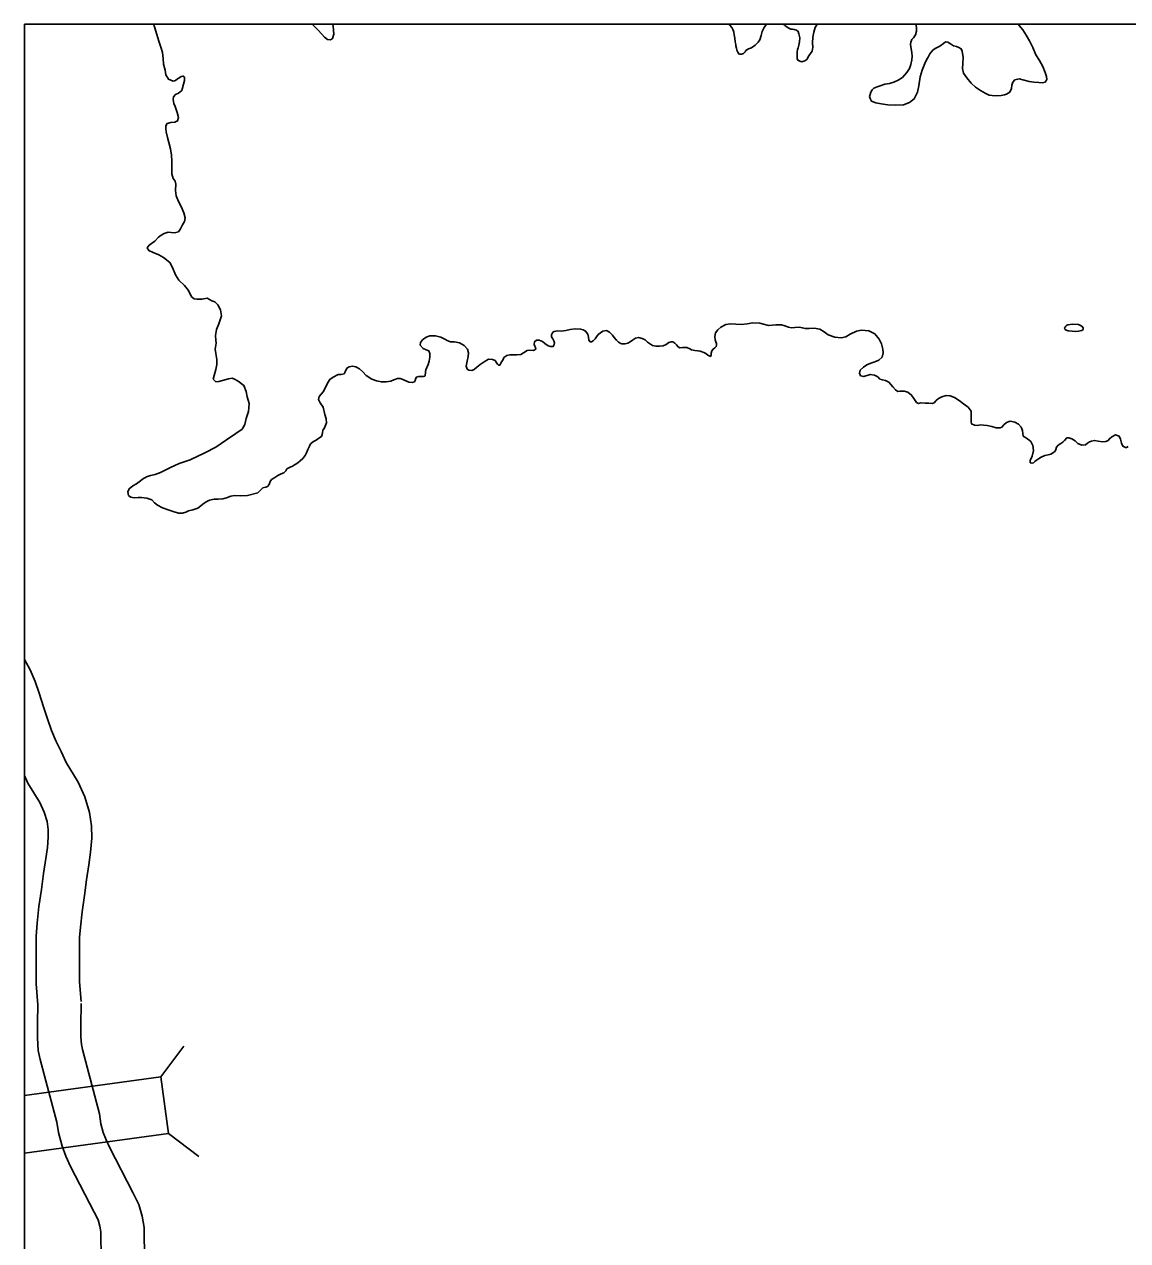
# Model space of a CAD drawing. Extents: x 1212896 to 1368412, y 378476 to 478763.
# Drawn here: x 1215273 to 1222895, y 469257 to 477661 of the extents above; entities that cross this region are included whole.
import ezdxf

# ---------------------------------------------------------------- set-up
doc = ezdxf.new("R2010")
doc.units = 0
for name, color, linetype in [('1', 7, 'Continuous'), ('Level 10', 7, 'Continuous'), ('Level 20', 7, 'Continuous'), ('Level 9', 7, 'Continuous')]:
    doc.layers.add(name, color=color, linetype=linetype)

msp = doc.modelspace()

# ---------------------------------------------------------------- linework, layer by layer
at = {"layer": '1'}
msp.add_lwpolyline([(1215273.3, 477661.4), (1246286.7, 477661.4), (1246286.7, 445613.3), (1215273.3, 445613.3)], close=True, dxfattribs=at)
at = {"layer": 'Level 10'}
for points in [[(1215665, 470909.7), (1215654.3, 471044.1), (1215654.1, 471202), (1215655.2, 471350.3), (1215660.2, 471422.8), (1215672.1, 471528), (1215688.3, 471641.5), (1215702.7, 471750.8), (1215719.5, 471853.8), (1215730.6, 471940.9), (1215739, 472037.2), (1215736.3, 472122.4), (1215724.6, 472214.3), (1215692.3, 472324), (1215645.4, 472424.7), (1215562.9, 472560.8), (1215527, 472637.1), (1215493, 472705.6), (1215461, 472781.1), (1215432.5, 472862.7), (1215406.6, 472944.8), (1215376.9, 473039.7), (1215347.9, 473121.5), (1215313.7, 473200.3), (1215273.6, 473272.5), (1215273.3, 473272.9)], [(1215365.9, 470885.9), (1215354.3, 471032), (1215354.1, 471203), (1215355.3, 471361.6), (1215361.3, 471449.9), (1215374.5, 471566.1), (1215391.1, 471682.2), (1215405.8, 471794.5), (1215422.6, 471897), (1215432.3, 471973), (1215438.6, 472045.6), (1215436.9, 472098.7), (1215430.1, 472152.6), (1215410.9, 472217.8), (1215380.4, 472283.2), (1215298.2, 472418.8), (1215273.3, 472471.7)], [(1216747.6, 468329.9), (1216609, 468407.7), (1215984.9, 468779.4), (1215923.6, 468826.1), (1215872.9, 468887.4), (1215835.9, 468954), (1215816.3, 469022.2), (1215806.4, 469092.2), (1215802.1, 469266.4), (1215801.7, 469317.9), (1215793.9, 469357.8), (1215782.6, 469399.6), (1215756, 469454.4), (1215591.9, 469769), (1215561, 469840.2), (1215533.7, 469910.6), (1215508.2, 470003.1), (1215498.4, 470074.6), (1215382.1, 470508.4), (1215368.7, 470571.6), (1215364.2, 470657.2), (1215364.1, 470750), (1215365.5, 470899.2)], [(1216894.6, 468591.4), (1216759.3, 468667.4), (1216153.2, 469028.3), (1216132.9, 469043.8), (1216121.7, 469057.3), (1216114.8, 469069.7), (1216110.4, 469085.1), (1216105.8, 469117), (1216102.1, 469271.3), (1216101.4, 469348), (1216086.3, 469425.8), (1216064.7, 469505.4), (1216023.9, 469589.3), (1215862.8, 469898.3), (1215838.6, 469954.1), (1215818.9, 470004.9), (1215802.7, 470063.6), (1215793.1, 470134), (1215674, 470578.4), (1215667.1, 470610.9), (1215664.2, 470665.4), (1215664.1, 470748.9), (1215665.5, 470896.3)]]:
    msp.add_lwpolyline(points, dxfattribs=at)
at = {"layer": 'Level 20'}
for p, q in [((1216215.5, 470389.3), (1216375.1, 470599.6)), ((1216215.5, 470389.3), (1215273.3, 470260.1)), ((1216269.3, 469997), (1216215.5, 470389.3)), ((1215273.3, 469860.4), (1216269.3, 469997)), ((1216269.3, 469997), (1216479.6, 469837.4))]:
    msp.add_line(p, q, dxfattribs=at)
at = {"layer": 'Level 9'}
for points in [[(1216245.8, 477345.2), (1216235.5, 477385), (1216233.2, 477426), (1216227, 477466), (1216215.7, 477504.7), (1216203.4, 477545.5), (1216188, 477591.1), (1216172.3, 477643.8), (1216166.7, 477661.4)], [(1217262.6, 477661.4), (1217268.1, 477655.4), (1217284.6, 477639.8), (1217301.2, 477623.3), (1217329.1, 477593.1), (1217347.8, 477572.6), (1217368.3, 477557.2), (1217388.4, 477554.8), (1217403.2, 477562.3), (1217411.2, 477593.6), (1217407.6, 477645.6), (1217405.5, 477661.4)], [(1220142, 477661.4), (1220147.2, 477655.6), (1220160.7, 477639.9), (1220170.3, 477621.2), (1220173.7, 477607.2), (1220177.3, 477588.3), (1220181, 477566.4), (1220183.8, 477540.4), (1220187.4, 477522.4), (1220188.7, 477512.4), (1220193.2, 477497.5), (1220195.6, 477483.6), (1220201.1, 477468.7), (1220208.5, 477457.9), (1220216.6, 477455.1), (1220227.6, 477455.5), (1220241.4, 477459.9), (1220252.1, 477471.3), (1220257.8, 477480.5), (1220276.5, 477492.1), (1220297.2, 477499.7), (1220320.7, 477516.5), (1220342.1, 477539.2), (1220354.6, 477554.6), (1220362.6, 477585), (1220370.8, 477612.3), (1220384, 477638.8), (1220399.4, 477661.4)], [(1220519.8, 477661.4), (1220524.6, 477656.1), (1220536.9, 477645.5), (1220554.3, 477635), (1220568.5, 477628.4), (1220580.6, 477626.8), (1220591.6, 477625.1), (1220598.6, 477624.3), (1220607.7, 477621.6), (1220619.1, 477611.9), (1220624.6, 477596), (1220629.5, 477567.1), (1220628.3, 477541), (1220623.1, 477516.8), (1220618.6, 477499.6), (1220614.9, 477488.4), (1220611.5, 477469.3), (1220611.1, 477451.2), (1220611.5, 477438.2), (1220613, 477424.2), (1220617.3, 477413.3), (1220630.6, 477405.7), (1220643.7, 477403.1), (1220664.5, 477408.7), (1220678.2, 477418.2), (1220693.5, 477442.7), (1220707.7, 477467.2), (1220716.4, 477476.5), (1220720.6, 477502.7), (1220718.7, 477532.7), (1220720.4, 477571.9), (1220726.4, 477606.2), (1220737.3, 477638.6), (1220750.2, 477661.4)], [(1221431.6, 477661.4), (1221437.1, 477640), (1221436.8, 477615), (1221428.7, 477588.6), (1221415.3, 477568.2), (1221403.7, 477555.8), (1221396.2, 477538.5), (1221395.7, 477521.4), (1221404.5, 477465.5), (1221405.3, 477441.5), (1221405, 477416.4), (1221398.1, 477384.1), (1221388.9, 477355.8), (1221368.8, 477329.1), (1221354.4, 477309.6), (1221338.8, 477294.1), (1221309.4, 477275.1), (1221279.8, 477262.2), (1221249, 477253.2), (1221218.2, 477247.2), (1221185.4, 477237.2), (1221163.6, 477230.5), (1221141.9, 477220.8), (1221129.3, 477208.4), (1221120.8, 477192.1), (1221116.3, 477176.9), (1221112.7, 477161.8), (1221115.2, 477148.8), (1221125.8, 477130.1), (1221155.1, 477119), (1221192.4, 477111.1), (1221237.6, 477105.4), (1221293.8, 477102.2), (1221345.8, 477105.8), (1221388.3, 477121.1), (1221420.6, 477146.2), (1221442.1, 477191.9), (1221451.8, 477235.4), (1221461.8, 477298.8), (1221476.4, 477345.4), (1221494, 477390.1), (1221508.1, 477419.6), (1221516.6, 477433.9), (1221527.9, 477458.3), (1221534.6, 477467.5), (1221552, 477485.1), (1221570.7, 477496.7), (1221598.3, 477509.6), (1221622.7, 477529.4), (1221637.4, 477539.9)], [(1221637.4, 477539.9), (1221653.5, 477538.4), (1221671.9, 477525.9), (1221691.3, 477512.5), (1221712.5, 477507.1), (1221729.7, 477501.6), (1221745, 477493.1), (1221752.5, 477476.2), (1221758.9, 477432.3), (1221756.2, 477391.1), (1221753.3, 477355.9), (1221760.3, 477324.1), (1221783.4, 477291.7), (1221813.5, 477255.5), (1221843.4, 477228.3), (1221879.2, 477204.4), (1221910.9, 477185.3), (1221938.3, 477172.1), (1221979.5, 477166.3), (1222020.5, 477169.6), (1222044.3, 477174.3), (1222058.2, 477177.8), (1222080.8, 477193.5), (1222092, 477217.9), (1222095.3, 477241.1), (1222101.6, 477262.3), (1222115.2, 477276.8), (1222145, 477283.7), (1222180.3, 477275.8), (1222213.6, 477266.8), (1222247.8, 477262.8), (1222280.9, 477258.8), (1222307, 477257.6), (1222325.9, 477262.2), (1222337.3, 477279.6), (1222333.7, 477301.6), (1222325.8, 477329.4), (1222309.4, 477371), (1222285.2, 477410.4), (1222259.9, 477451.7), (1222239.3, 477500.2), (1222217.8, 477547.7), (1222194.5, 477587.1), (1222171.4, 477622.5), (1222146.4, 477653.8), (1222139.5, 477661.4)], [(1216821.6, 474986.3), (1216825.8, 475041.6), (1216812.4, 475086.3), (1216806.2, 475125.2), (1216789.9, 475165.8), (1216749.9, 475195.7), (1216725.4, 475209), (1216709.2, 475215.5), (1216683.3, 475211.7), (1216641.7, 475199.4), (1216616.8, 475192.6), (1216595.8, 475192), (1216578.3, 475208.5), (1216584.5, 475235.7), (1216597.2, 475277.2), (1216604.1, 475310.5), (1216603, 475345.6), (1216595.7, 475386.5), (1216591.8, 475416.5), (1216598.5, 475457.8), (1216596.8, 475478.8), (1216593.8, 475510.8), (1216600.5, 475552.1), (1216617.3, 475592.7), (1216635.6, 475647.4), (1216629.3, 475688.4), (1216610.1, 475723.9), (1216589.5, 475743.3), (1216568.3, 475749.7), (1216535.6, 475768.7), (1216499.8, 475761.6), (1216465.8, 475762.6), (1216445.7, 475764), (1216427.2, 475778.4), (1216407.8, 475822), (1216379.7, 475857.2), (1216340.5, 475894.1), (1216317.3, 475930.5), (1216296.7, 475982), (1216277.6, 476015.5), (1216234.4, 476051.3), (1216201.9, 476068.3), (1216163.3, 476084.2), (1216132.8, 476099.3), (1216122.3, 476117), (1216136.7, 476135.5), (1216173.9, 476162.7), (1216201.1, 476189.6), (1216217.6, 476204.2), (1216239.2, 476216.9), (1216266, 476224.7), (1216288.1, 476223.4), (1216311.2, 476221.1), (1216338, 476227.9), (1216351.4, 476247.4), (1216366.6, 476274.9), (1216380.8, 476298.4), (1216385, 476324.6), (1216375.9, 476358.5), (1216356.5, 476403), (1216338.4, 476436.5), (1216323.1, 476477.2), (1216318, 476512.1), (1216319.7, 476556.3), (1216316, 476577.2), (1216302.4, 476596.9), (1216292.4, 476628.6), (1216292.1, 476667.7), (1216292.6, 476715.9), (1216290.3, 476757.9), (1216283.9, 476800.9), (1216270.5, 476845.6), (1216262.4, 476880.4), (1216253.2, 476919.2), (1216250.4, 476942.2), (1216250.9, 476960.3), (1216259.4, 476975.6), (1216286.2, 476982.4), (1216312.2, 476984.2), (1216330.9, 476993.8), (1216339.2, 477018.2), (1216328, 477052.9), (1216314.8, 477092.6), (1216306.1, 477115.4), (1216301.2, 477142.3), (1216303.6, 477161.5), (1216317.2, 477175.9), (1216338.9, 477185.6), (1216360.3, 477204.3), (1216373, 477247.8), (1216379.2, 477273.1), (1216379.5, 477295.2), (1216370.2, 477303.9), (1216357.3, 477301.5), (1216339.6, 477289.9), (1216331.8, 477283.7), (1216318.1, 477274.2), (1216302.2, 477268.7), (1216269.8, 477281.8), (1216251.8, 477312.3), (1216245.8, 477345.2)], [(1220799.5, 475536.7), (1220768.9, 475554.8), (1220729.6, 475561.6), (1220694.7, 475558.5), (1220667.7, 475558.7), (1220648.5, 475563.1), (1220625.3, 475569.4), (1220596.3, 475567.5), (1220572.4, 475564.8), (1220551.2, 475569.2), (1220526.9, 475578.4), (1220502.7, 475584.7), (1220465.6, 475585.6), (1220439.7, 475582.8), (1220413.7, 475581), (1220378.4, 475589.9), (1220353.1, 475597.2), (1220305.1, 475597.7), (1220267.2, 475592.5), (1220227.3, 475587.3), (1220187.2, 475590.1), (1220152.1, 475592), (1220120.2, 475587), (1220085.7, 475568.9), (1220064.3, 475550.2), (1220048.9, 475528.7), (1220043.7, 475504.4), (1220044.4, 475481.4), (1220049.9, 475466.5), (1220055.3, 475455.7), (1220055.6, 475443.6), (1220052.9, 475434.5), (1220043.2, 475426.2), (1220031.4, 475416.8), (1220021.8, 475404.5), (1220017.3, 475389.3), (1220017.7, 475377.3), (1220013, 475366.1), (1220008, 475368), (1219993.7, 475375.6), (1219980.4, 475386.2), (1219966.1, 475394.8), (1219941.8, 475403), (1219926.7, 475405.6), (1219905.6, 475406.9), (1219882.4, 475412.2), (1219871.2, 475419.9), (1219848.9, 475429.3), (1219820.9, 475427.4), (1219800.9, 475425.8), (1219789.7, 475432.5), (1219777.3, 475446.1), (1219767.9, 475457.9), (1219753.6, 475467.5), (1219740.5, 475468.1), (1219724.7, 475462.6), (1219706.1, 475448.9), (1219687.3, 475440.3), (1219661.4, 475437.5), (1219636.4, 475436.8), (1219612.2, 475441), (1219578.5, 475464.1), (1219560.9, 475481.6), (1219541.6, 475491), (1219516.3, 475498.3), (1219494.5, 475492.6), (1219474.9, 475478.9), (1219457.3, 475466.4), (1219442.5, 475457.9), (1219423.7, 475453.3), (1219401.6, 475454.6), (1219394.6, 475455.4), (1219378.2, 475464.9), (1219362.8, 475479.5), (1219348.2, 475498.1), (1219335.7, 475513.8), (1219316, 475534.2), (1219294.6, 475544.6), (1219269.7, 475540.8), (1219238.4, 475517.8), (1219226.9, 475502.4), (1219216.3, 475489.1), (1219202.7, 475474.6), (1219192, 475467.2), (1219181.9, 475467.9), (1219173.6, 475479.7), (1219169.9, 475499.7), (1219166.3, 475520.6), (1219150.6, 475542.2), (1219133.3, 475549.7), (1219116.1, 475555.2), (1219078, 475557), (1219043.1, 475551.9), (1219013.3, 475545), (1218982.4, 475542), (1218957.4, 475542.3), (1218932.4, 475539.5), (1218923.6, 475534.2), (1218914.1, 475515.9), (1218914.5, 475502.8), (1218923, 475488.1)], [(1222414.8, 474754), (1222404.3, 474739.6), (1222399.8, 474723.4), (1222393.2, 474711.2), (1222382.4, 474702.9), (1222364.7, 474692.3), (1222344.9, 474686.7), (1222322, 474680.9), (1222298.3, 474670.2), (1222279.7, 474659.6), (1222264.9, 474650.1), (1222254.3, 474639.8), (1222244.5, 474630.4), (1222234.6, 474628.1), (1222222.5, 474631.8), (1222222, 474647.8), (1222236.1, 474676.3), (1222244.9, 474715.7), (1222239.8, 474750.6), (1222226.9, 474778.3), (1222203.2, 474797.6), (1222183.9, 474808.1), (1222172.6, 474816.7), (1222170.1, 474831.7), (1222167.4, 474853.7), (1222159.7, 474877.5), (1222142, 474898), (1222115.6, 474911.3), (1222082.3, 474918.3), (1222058.6, 474909.5), (1222040.1, 474892.9), (1222026.5, 474878.4), (1222013.7, 474873), (1221986.6, 474873.2), (1221956.3, 474881.3), (1221924.1, 474888.3), (1221898.9, 474892.6), (1221875.9, 474892.9), (1221857, 474890.3), (1221836.9, 474891.7), (1221816.6, 474900.1), (1221813.2, 474914), (1221813.2, 474944.1), (1221814.3, 474972.2), (1221812.8, 474988.2), (1221792.9, 475015.7), (1221760.2, 475039.7), (1221730.4, 475061.9), (1221698.7, 475083), (1221669.3, 475095.1), (1221641.2, 475096.2), (1221610.5, 475087.3), (1221588.8, 475076.6), (1221572.3, 475061), (1221557.8, 475045.5), (1221544.9, 475041.1), (1221521.8, 475043.4), (1221495.7, 475044.6), (1221466.7, 475044.8), (1221449.8, 475041.2), (1221435.5, 475048.8), (1221418.6, 475076.4), (1221402.9, 475100), (1221376.2, 475120.2), (1221352, 475126.5), (1221322, 475125.5), (1221308, 475125.1), (1221290.7, 475134.6), (1221272.9, 475157.1), (1221258.4, 475173.7), (1221244.9, 475188.4), (1221222.5, 475200.7), (1221200.4, 475204), (1221183.2, 475209.5), (1221168.7, 475225.1), (1221147.3, 475236.5), (1221117.1, 475242.6), (1221071.5, 475227.2), (1221050.3, 475233.5), (1221042.8, 475250.3), (1221048.1, 475270.6), (1221069.5, 475292.3), (1221093, 475308), (1221120.7, 475318.9), (1221149.4, 475328.8), (1221177.1, 475340.7), (1221199.4, 475362.4), (1221205.5, 475390.7), (1221204.7, 475416.8), (1221193.5, 475453.5), (1221177.5, 475486.1), (1221148.3, 475523.3), (1221107.6, 475543.1), (1221057.4, 475548.6), (1221021.6, 475540.5), (1220978.2, 475520.1), (1220947.7, 475503.1), (1220915.9, 475496.1), (1220871.7, 475499.8), (1220826.2, 475516.4), (1220799.5, 475536.7)], [(1222555.8, 475587.6), (1222512.7, 475589.3), (1222496.7, 475586.8), (1222482.8, 475585.4), (1222473.8, 475583.1), (1222467.1, 475575.9), (1222462.2, 475569.7), (1222459.4, 475564.6)], [(1222459.4, 475564.6), (1222460.7, 475555.6), (1222470.9, 475547.9), (1222483.1, 475543.3), (1222511.2, 475540.1), (1222535.3, 475539.9), (1222556.3, 475540.5), (1222578.1, 475545.2), (1222587.9, 475553.5), (1222587.6, 475563.5), (1222578.2, 475576.3), (1222555.8, 475587.6)], [(1218923, 475488.1), (1218931.5, 475474.3), (1218935.9, 475461.4), (1218933.3, 475448.3), (1218926.7, 475436), (1218907.7, 475434.4), (1218892.5, 475439), (1218870, 475456.4), (1218852.6, 475468.9), (1218829.2, 475479.2), (1218810.2, 475478.6), (1218798.5, 475468.2), (1218796.1, 475449.1), (1218800.5, 475437.2), (1218804.8, 475428.3), (1218806.1, 475417.3), (1218790.4, 475406.8), (1218766.3, 475410.1), (1218747.3, 475408.5), (1218721.9, 475390.6), (1218703.2, 475380), (1218675.2, 475377.2), (1218649.2, 475377.4), (1218626.2, 475376.7), (1218605.3, 475373), (1218585.7, 475358.4), (1218580.1, 475346.2), (1218571.6, 475330.9), (1218564.9, 475319.6), (1218558.3, 475306.4), (1218549.3, 475306.1), (1218541.1, 475312.9), (1218532.7, 475326.7), (1218525.3, 475338.5), (1218508, 475346), (1218478.9, 475348.1), (1218449.5, 475330.1), (1218423, 475311.3), (1218398.6, 475292.5), (1218380.1, 475276.9), (1218364.3, 475270.4), (1218343.2, 475271.7), (1218332, 475279.4), (1218326.3, 475299.3), (1218332.2, 475333.5), (1218340.2, 475366.9), (1218341.4, 475392), (1218334.6, 475417.9), (1218311.8, 475443.2), (1218280.2, 475460.3), (1218243.9, 475468.2), (1218216.9, 475467.4), (1218193.6, 475475.7), (1218178.3, 475485.2), (1218149.8, 475499.4), (1218113.5, 475508.3), (1218075.5, 475509.2), (1218048.7, 475499.3), (1218024.3, 475480.5), (1218009.8, 475463), (1218007.4, 475444.9), (1218028.1, 475422.5), (1218049.4, 475413.1), (1218066.7, 475405.6), (1218074.3, 475387.8), (1218074.1, 475360.7), (1218070, 475333.5), (1218062.7, 475310.2), (1218045.8, 475273.6), (1218044.1, 475263.5), (1218044.5, 475251.5), (1218042.9, 475239.4), (1218042.2, 475231.4), (1218039.2, 475229.3), (1218030.3, 475227), (1218016.2, 475227.6), (1217998.2, 475228), (1217981.3, 475223.5), (1217976.6, 475215.3), (1217973, 475201.2), (1217967.4, 475190), (1217953.5, 475186.5), (1217928.3, 475189.8), (1217882.6, 475210.4), (1217868.5, 475215), (1217851.5, 475214.5), (1217824.7, 475205.6), (1217805, 475195), (1217773.1, 475191), (1217740.1, 475191), (1217704.9, 475196.9), (1217673.5, 475209), (1217633.6, 475233.9), (1217611.8, 475259.3), (1217589.1, 475280.6), (1217563.6, 475294.9), (1217539.5, 475298.2), (1217516.6, 475294.5), (1217501.9, 475285), (1217490.6, 475260.6), (1217483.1, 475247.3)], [(1217483.1, 475247.3), (1217461.2, 475241.6), (1217442.2, 475241), (1217405.7, 475223.9), (1217384.2, 475208.2), (1217368, 475182.6), (1217352.9, 475152), (1217337.8, 475122.5), (1217324.3, 475106), (1217310.9, 475088.6), (1217304.5, 475069.3), (1217316.2, 475046.6), (1217338.2, 475015.2), (1217348.8, 474965.4), (1217358.8, 474934.6), (1217359.6, 474907.6), (1217351.3, 474884.3), (1217344.8, 474869), (1217336.2, 474856.7), (1217332.7, 474838.6), (1217330.1, 474826.4), (1217326.5, 474813.3), (1217307.9, 474800.7), (1217288.3, 474787.1), (1217270.5, 474779.5), (1217251.1, 474761.8), (1217242.5, 474747.5), (1217232.2, 474724.2), (1217222, 474700.8), (1217213.6, 474681.5), (1217197.2, 474661.9), (1217178.7, 474644.3), (1217162.1, 474631.8), (1217126.8, 474607.6), (1217108.9, 474602.1), (1217087.3, 474589.4), (1217078.7, 474577.1), (1217066.1, 474562.6), (1217047.3, 474556), (1217023.7, 474543.3), (1216996.2, 474525.4), (1216980.5, 474515.9), (1216972, 474501.6), (1216964.6, 474482.3), (1216954, 474466.9), (1216941.1, 474462.5), (1216920.3, 474457.9), (1216909.6, 474447.5), (1216886.3, 474424.7), (1216814.8, 474405.5), (1216767.8, 474404.1), (1216724.7, 474404.7), (1216698.9, 474399.9), (1216670.1, 474390), (1216644.4, 474382.2), (1216613.4, 474379.3), (1216584.4, 474379.4), (1216551.5, 474374.3), (1216529.8, 474362.7), (1216507.4, 474345.9), (1216492.7, 474333.4), (1216472.2, 474317.8), (1216437.5, 474306.7), (1216407.7, 474298.7), (1216390, 474290.2), (1216365.2, 474282.4), (1216338.2, 474282.6), (1216301.7, 474295.5), (1216266.3, 474307.4), (1216227.8, 474321.3), (1216192.3, 474338.2), (1216172.7, 474354.7), (1216153.1, 474375.1), (1216120.6, 474388.2), (1216082.5, 474391), (1216060.4, 474391.4), (1216032.5, 474389.5), (1216008.3, 474393.8), (1215992.9, 474406.3), (1215989.1, 474431.3), (1215997.5, 474452.6), (1216022.9, 474472.4), (1216048.5, 474485.2), (1216074.8, 474507.1), (1216089.5, 474518.6), (1216117, 474535.5), (1216143.8, 474543.3), (1216177.5, 474551.4), (1216214.2, 474563.5), (1216241.8, 474578.4), (1216283.1, 474599.7), (1216342.3, 474626.6), (1216419.6, 474652.1), (1216520.2, 474700.3), (1216596.1, 474739.7), (1216669.6, 474790.1), (1216733.3, 474833.2), (1216777.4, 474863.6), (1216797.4, 474895.3), (1216805, 474938.7), (1216821.6, 474986.3)], [(1222899.6, 474744.8), (1222887.8, 474738.4), (1222878.9, 474736.2), (1222860.6, 474745.6), (1222852.9, 474766.4), (1222846, 474795.3), (1222835.4, 474815), (1222811, 474824.3), (1222784.5, 474810.5), (1222768.8, 474798), (1222760.2, 474786.7), (1222743.4, 474779.1), (1222720.4, 474777.4), (1222692.3, 474781.6), (1222665.1, 474785.7), (1222645.2, 474782.1), (1222632.4, 474776.7), (1222618.6, 474767.3), (1222602.9, 474756.8), (1222578, 474754), (1222551.6, 474765.2), (1222533, 474783.7), (1222508.6, 474798), (1222488.3, 474804.4), (1222474.4, 474803), (1222458.9, 474786.4), (1222448.3, 474773.1), (1222432.5, 474764.6), (1222414.8, 474754)]]:
    msp.add_lwpolyline(points, dxfattribs=at)

doc.saveas('drawing.dxf')
